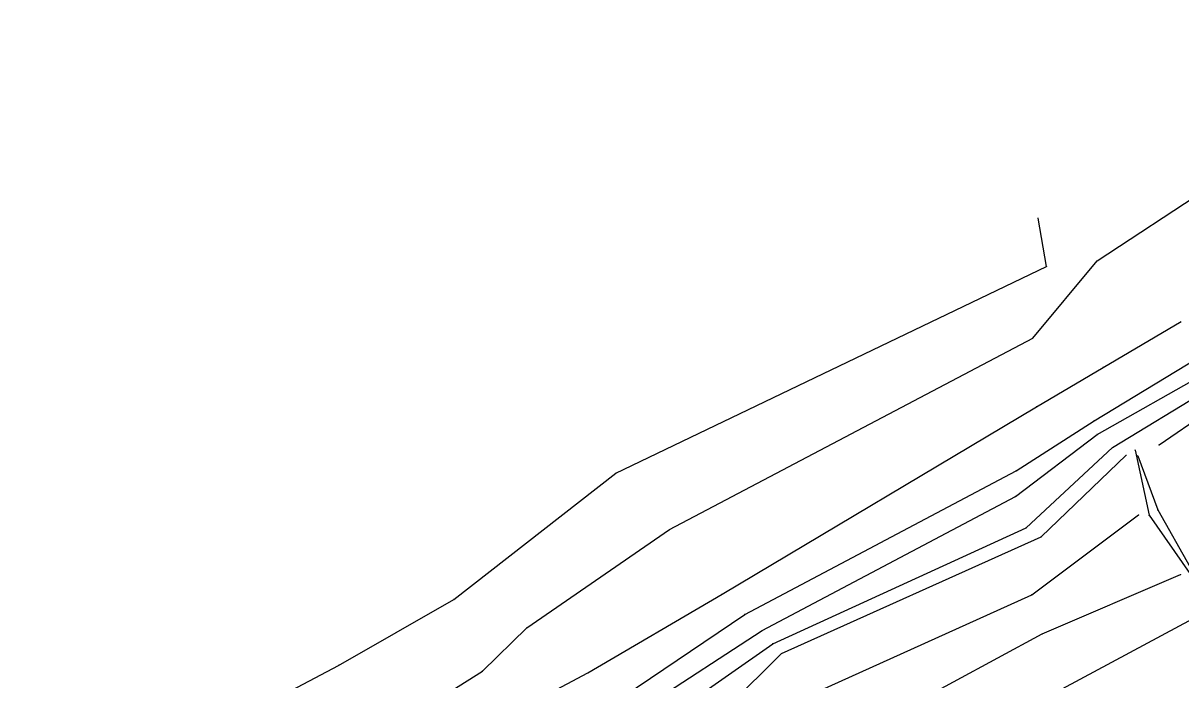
# Model space of a CAD drawing. Extents: x 1419505 to 1434054, y 1956910 to 1968644.
# Drawn here: x 1419681.4 to 1420049.5, y 1957299.2 to 1957508.3 of the extents above; entities that cross this region are included whole.
import ezdxf

# ---------------------------------------------------------------- set-up
doc = ezdxf.new("R2010")
doc.units = 0
for name, color, linetype in [('S_BREAKLINE', 7, 'Continuous'), ('S_DITCHLINE', 7, 'Continuous'), ('S_GRD_PT_SYM', 7, 'Continuous')]:
    doc.layers.add(name, color=color, linetype=linetype)

msp = doc.modelspace()

# ---------------------------------------------------------------- linework, layer by layer
at = {"layer": 'S_BREAKLINE'}
for p, q in [((1420022.9537, 1957432.616), (1420137.6381, 1957508.2519)), ((1420006.8136, 1957430.7609), (1420004.1474, 1957446.1779)), ((1419869.8768, 1957365.0547), (1420006.8136, 1957430.7609)), ((1420002.4183, 1957408.0025), (1420022.9537, 1957432.616)), ((1420024.8008, 1957398.6088), (1420049.6074, 1957413.2558)), ((1419886.9869, 1957347.0465), (1420002.4183, 1957408.0025)), ((1420021.9566, 1957381.6337), (1420059.534, 1957404.5312)), ((1420003.5834, 1957386.125), (1420024.8008, 1957398.6088)), ((1420042.6259, 1957374.0053), (1420074.324, 1957395.9717)), ((1419903.719, 1957326.5662), (1420003.5834, 1957386.125)), ((1419997.158, 1957365.7377), (1420021.9566, 1957381.6337)), ((1420005.1655, 1957344.7904), (1420032.1743, 1957370.753)), ((1419818.3304, 1957324.8171), (1419869.8768, 1957365.0547)), ((1419910.8484, 1957320.0928), (1419997.158, 1957365.7377)), ((1420002.1063, 1957326.3212), (1420036.0765, 1957351.7318)), ((1419841.5689, 1957315.7805), (1419886.9869, 1957347.0465)), ((1419922.5522, 1957307.58), (1420005.1655, 1957344.7904)), ((1420005.4575, 1957313.8554), (1420049.4524, 1957332.7496)), ((1419781.6811, 1957303.8027), (1419818.3304, 1957324.8171)), ((1419860.9862, 1957301.4766), (1419903.719, 1957326.5662)), ((1419934.1059, 1957295.5182), (1420002.1063, 1957326.3212)), ((1419855.2208, 1957282.5223), (1419910.8484, 1957320.0928)), ((1420007.4567, 1957294.0961), (1420053.3996, 1957318.7217)), ((1419827.458, 1957302.0176), (1419841.5689, 1957315.7805)), ((1419948.9319, 1957283.3594), (1420005.4575, 1957313.8554)), ((1419883.9987, 1957269.5685), (1419922.5522, 1957307.58)), ((1419681.4286, 1957251.1173), (1419781.6811, 1957303.8027)), ((1419781.3221, 1957272.9907), (1419827.458, 1957302.0176)), ((1419823.0668, 1957281.4123), (1419860.9862, 1957301.4766))]:
    msp.add_line(p, q, dxfattribs=at)
at = {"layer": 'S_DITCHLINE'}
for p, q in [((1420022.8927, 1957377.2905), (1420064.5173, 1957400.875)), ((1420027.818, 1957373.1632), (1420068.3256, 1957397.9718)), ((1419996.915, 1957357.6142), (1420022.8927, 1957377.2905)), ((1420000.3352, 1957347.6116), (1420027.818, 1957373.1632)), ((1420035.0514, 1957372.3672), (1420039.4067, 1957351.6418)), ((1420035.8195, 1957370.515), (1420042.2079, 1957353.3429)), ((1419916.4178, 1957314.9534), (1419996.915, 1957357.6142)), ((1420042.2079, 1957353.3429), (1420052.5236, 1957335.0637)), ((1420039.4067, 1957351.6418), (1420052.3436, 1957333.0406)), ((1419919.773, 1957310.7182), (1420000.3352, 1957347.6116)), ((1419857.289, 1957276.539), (1419916.4178, 1957314.9534)), ((1419867.0476, 1957273.8348), (1419919.773, 1957310.7182))]:
    msp.add_line(p, q, dxfattribs=at)
at = {"layer": 'S_GRD_PT_SYM'}
for points in [[(1420004.1474, 1957446.1779), (1420004.1474, 1957446.2279), (1420004.1474, 1957446.1779), (1420004.0974, 1957446.1779), (1420004.1474, 1957446.1779), (1420004.1474, 1957446.1279), (1420004.1474, 1957446.1779), (1420004.1974, 1957446.1779)], [(1420006.8136, 1957430.7609), (1420006.8136, 1957430.8109), (1420006.8136, 1957430.7609), (1420006.7636, 1957430.7609), (1420006.8136, 1957430.7609), (1420006.8136, 1957430.7109), (1420006.8136, 1957430.7609), (1420006.8636, 1957430.7609)], [(1420022.9537, 1957432.616), (1420022.9537, 1957432.666), (1420022.9537, 1957432.616), (1420022.9037, 1957432.616), (1420022.9537, 1957432.616), (1420022.9537, 1957432.566), (1420022.9537, 1957432.616), (1420023.0037, 1957432.616)], [(1420002.4183, 1957408.0025), (1420002.4183, 1957408.0525), (1420002.4183, 1957408.0025), (1420002.3683, 1957408.0025), (1420002.4183, 1957408.0025), (1420002.4183, 1957407.9525), (1420002.4183, 1957408.0025), (1420002.4683, 1957408.0025)], [(1420024.8008, 1957398.6088), (1420024.8008, 1957398.6588), (1420024.8008, 1957398.6088), (1420024.7508, 1957398.6088), (1420024.8008, 1957398.6088), (1420024.8008, 1957398.5588), (1420024.8008, 1957398.6088), (1420024.8508, 1957398.6088)], [(1420003.5834, 1957386.125), (1420003.5834, 1957386.175), (1420003.5834, 1957386.125), (1420003.5334, 1957386.125), (1420003.5834, 1957386.125), (1420003.5834, 1957386.075), (1420003.5834, 1957386.125), (1420003.6334, 1957386.125)], [(1420021.9566, 1957381.6337), (1420021.9566, 1957381.6837), (1420021.9566, 1957381.6337), (1420021.9066, 1957381.6337), (1420021.9566, 1957381.6337), (1420021.9566, 1957381.5837), (1420021.9566, 1957381.6337), (1420022.0066, 1957381.6337)], [(1420022.8927, 1957377.2905), (1420022.8927, 1957377.3405), (1420022.8927, 1957377.2905), (1420022.8427, 1957377.2905), (1420022.8927, 1957377.2905), (1420022.8927, 1957377.2405), (1420022.8927, 1957377.2905), (1420022.9427, 1957377.2905)], [(1420027.818, 1957373.1632), (1420027.818, 1957373.2132), (1420027.818, 1957373.1632), (1420027.768, 1957373.1632), (1420027.818, 1957373.1632), (1420027.818, 1957373.1132), (1420027.818, 1957373.1632), (1420027.868, 1957373.1632)], [(1420035.0514, 1957372.3672), (1420035.0514, 1957372.4172), (1420035.0514, 1957372.3672), (1420035.0014, 1957372.3672), (1420035.0514, 1957372.3672), (1420035.0514, 1957372.3172), (1420035.0514, 1957372.3672), (1420035.1014, 1957372.3672)], [(1420042.6259, 1957374.0053), (1420042.6259, 1957374.0553), (1420042.6259, 1957374.0053), (1420042.5759, 1957374.0053), (1420042.6259, 1957374.0053), (1420042.6259, 1957373.9553), (1420042.6259, 1957374.0053), (1420042.6759, 1957374.0053)], [(1420032.1743, 1957370.753), (1420032.1743, 1957370.803), (1420032.1743, 1957370.753), (1420032.1243, 1957370.753), (1420032.1743, 1957370.753), (1420032.1743, 1957370.703), (1420032.1743, 1957370.753), (1420032.2243, 1957370.753)], [(1420035.8195, 1957370.515), (1420035.8195, 1957370.565), (1420035.8195, 1957370.515), (1420035.7695, 1957370.515), (1420035.8195, 1957370.515), (1420035.8195, 1957370.465), (1420035.8195, 1957370.515), (1420035.8695, 1957370.515)], [(1419869.8768, 1957365.0547), (1419869.8768, 1957365.1047), (1419869.8768, 1957365.0547), (1419869.8268, 1957365.0547), (1419869.8768, 1957365.0547), (1419869.8768, 1957365.0047), (1419869.8768, 1957365.0547), (1419869.9268, 1957365.0547)], [(1419997.158, 1957365.7377), (1419997.158, 1957365.7877), (1419997.158, 1957365.7377), (1419997.108, 1957365.7377), (1419997.158, 1957365.7377), (1419997.158, 1957365.6877), (1419997.158, 1957365.7377), (1419997.208, 1957365.7377)], [(1419996.915, 1957357.6142), (1419996.915, 1957357.6642), (1419996.915, 1957357.6142), (1419996.865, 1957357.6142), (1419996.915, 1957357.6142), (1419996.915, 1957357.5642), (1419996.915, 1957357.6142), (1419996.965, 1957357.6142)], [(1420042.2079, 1957353.3429), (1420042.2079, 1957353.3929), (1420042.2079, 1957353.3429), (1420042.1579, 1957353.3429), (1420042.2079, 1957353.3429), (1420042.2079, 1957353.2929), (1420042.2079, 1957353.3429), (1420042.2579, 1957353.3429)], [(1420036.0765, 1957351.7318), (1420036.0765, 1957351.7818), (1420036.0765, 1957351.7318), (1420036.0265, 1957351.7318), (1420036.0765, 1957351.7318), (1420036.0765, 1957351.6818), (1420036.0765, 1957351.7318), (1420036.1265, 1957351.7318)], [(1420039.4067, 1957351.6418), (1420039.4067, 1957351.6918), (1420039.4067, 1957351.6418), (1420039.3567, 1957351.6418), (1420039.4067, 1957351.6418), (1420039.4067, 1957351.5918), (1420039.4067, 1957351.6418), (1420039.4567, 1957351.6418)], [(1419886.9869, 1957347.0465), (1419886.9869, 1957347.0965), (1419886.9869, 1957347.0465), (1419886.9369, 1957347.0465), (1419886.9869, 1957347.0465), (1419886.9869, 1957346.9965), (1419886.9869, 1957347.0465), (1419887.0369, 1957347.0465)], [(1420000.3352, 1957347.6116), (1420000.3352, 1957347.6616), (1420000.3352, 1957347.6116), (1420000.2852, 1957347.6116), (1420000.3352, 1957347.6116), (1420000.3352, 1957347.5616), (1420000.3352, 1957347.6116), (1420000.3852, 1957347.6116)], [(1420005.1655, 1957344.7904), (1420005.1655, 1957344.8404), (1420005.1655, 1957344.7904), (1420005.1155, 1957344.7904), (1420005.1655, 1957344.7904), (1420005.1655, 1957344.7404), (1420005.1655, 1957344.7904), (1420005.2155, 1957344.7904)], [(1420049.4524, 1957332.7496), (1420049.4524, 1957332.7996), (1420049.4524, 1957332.7496), (1420049.4024, 1957332.7496), (1420049.4524, 1957332.7496), (1420049.4524, 1957332.6996), (1420049.4524, 1957332.7496), (1420049.5024, 1957332.7496)], [(1419818.3304, 1957324.8171), (1419818.3304, 1957324.8671), (1419818.3304, 1957324.8171), (1419818.2804, 1957324.8171), (1419818.3304, 1957324.8171), (1419818.3304, 1957324.7671), (1419818.3304, 1957324.8171), (1419818.3804, 1957324.8171)], [(1419903.719, 1957326.5662), (1419903.719, 1957326.6162), (1419903.719, 1957326.5662), (1419903.669, 1957326.5662), (1419903.719, 1957326.5662), (1419903.719, 1957326.5162), (1419903.719, 1957326.5662), (1419903.769, 1957326.5662)], [(1420002.1063, 1957326.3212), (1420002.1063, 1957326.3712), (1420002.1063, 1957326.3212), (1420002.0563, 1957326.3212), (1420002.1063, 1957326.3212), (1420002.1063, 1957326.2712), (1420002.1063, 1957326.3212), (1420002.1563, 1957326.3212)], [(1419910.8484, 1957320.0928), (1419910.8484, 1957320.1428), (1419910.8484, 1957320.0928), (1419910.7984, 1957320.0928), (1419910.8484, 1957320.0928), (1419910.8484, 1957320.0428), (1419910.8484, 1957320.0928), (1419910.8984, 1957320.0928)], [(1419841.5689, 1957315.7805), (1419841.5689, 1957315.8305), (1419841.5689, 1957315.7805), (1419841.5189, 1957315.7805), (1419841.5689, 1957315.7805), (1419841.5689, 1957315.7305), (1419841.5689, 1957315.7805), (1419841.6189, 1957315.7805)], [(1419916.4178, 1957314.9534), (1419916.4178, 1957315.0034), (1419916.4178, 1957314.9534), (1419916.3678, 1957314.9534), (1419916.4178, 1957314.9534), (1419916.4178, 1957314.9034), (1419916.4178, 1957314.9534), (1419916.4678, 1957314.9534)], [(1420005.4575, 1957313.8554), (1420005.4575, 1957313.9054), (1420005.4575, 1957313.8554), (1420005.4075, 1957313.8554), (1420005.4575, 1957313.8554), (1420005.4575, 1957313.8054), (1420005.4575, 1957313.8554), (1420005.5075, 1957313.8554)], [(1419919.773, 1957310.7182), (1419919.773, 1957310.7682), (1419919.773, 1957310.7182), (1419919.723, 1957310.7182), (1419919.773, 1957310.7182), (1419919.773, 1957310.6682), (1419919.773, 1957310.7182), (1419919.823, 1957310.7182)], [(1419922.5522, 1957307.58), (1419922.5522, 1957307.63), (1419922.5522, 1957307.58), (1419922.5022, 1957307.58), (1419922.5522, 1957307.58), (1419922.5522, 1957307.53), (1419922.5522, 1957307.58), (1419922.6022, 1957307.58)], [(1419781.6811, 1957303.8027), (1419781.6811, 1957303.8527), (1419781.6811, 1957303.8027), (1419781.6311, 1957303.8027), (1419781.6811, 1957303.8027), (1419781.6811, 1957303.7527), (1419781.6811, 1957303.8027), (1419781.7311, 1957303.8027)], [(1419827.458, 1957302.0176), (1419827.458, 1957302.0676), (1419827.458, 1957302.0176), (1419827.408, 1957302.0176), (1419827.458, 1957302.0176), (1419827.458, 1957301.9676), (1419827.458, 1957302.0176), (1419827.508, 1957302.0176)], [(1419860.9862, 1957301.4766), (1419860.9862, 1957301.5266), (1419860.9862, 1957301.4766), (1419860.9362, 1957301.4766), (1419860.9862, 1957301.4766), (1419860.9862, 1957301.4266), (1419860.9862, 1957301.4766), (1419861.0362, 1957301.4766)]]:
    msp.add_lwpolyline(points, dxfattribs=at)

doc.saveas('drawing.dxf')
